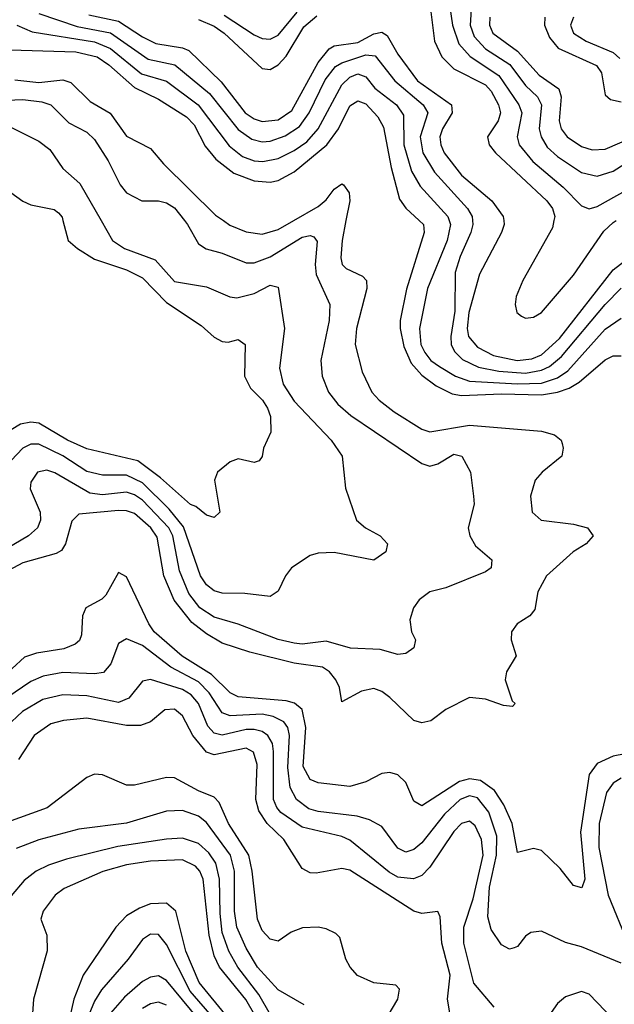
# Model space of a CAD drawing. Header units: inches. Extents: x 501365 to 657855, y 482276 to 547543.
# Tile 795 of 957: x 617442 to 618933, y 488037 to 490503. Entities that reach past the tile are written whole.
import ezdxf

# ---------------------------------------------------------------- set-up
doc = ezdxf.new("R2010")
doc.units = ezdxf.units.IN
doc.header["$MEASUREMENT"] = 0
doc.layers.add('A6418', color=7, linetype='Continuous')
doc.layers.add('A6419', color=7, linetype='Continuous')

msp = doc.modelspace()

# ---------------------------------------------------------------- linework, layer by layer
at = {"layer": 'A6418', "color": 5}
for points, elevation in [([(617854.9, 490000), (617862.6, 489990), (617890, 489941.5), (617909.3, 489929.3), (617950, 489918.6), (618010, 489894.3), (618030, 489894.2), (618070, 489909.5), (618150, 489958.5), (618170, 489963), (618179.4, 489959.4), (618188, 489948), (618182.5, 489890), (618185.1, 489865.1), (618219.5, 489790), (618218, 489750), (618197.3, 489650), (618200.1, 489610), (618216.6, 489570), (618239.8, 489539.8), (618272.2, 489512.2), (618450, 489391.3), (618470, 489385.2), (618490, 489391), (618530, 489415), (618550.1, 489410.1), (618572, 489370), (618579.7, 489310), (618581, 489290), (618566.3, 489230), (618570.2, 489210.2), (618584.9, 489184.9), (618626, 489150), (618624.2, 489130), (618610, 489120.3), (618510, 489079.9), (618470.1, 489069.9), (618443.6, 489050), (618428.9, 489030), (618420.2, 488999.8), (618424.5, 488970), (618434, 488950), (618430.2, 488930), (618410, 488915.3), (618390, 488912.9), (618345.9, 488925.9), (618271.4, 488928.6), (618210, 488946.2), (618150, 488939), (618130, 488941.1), (618090, 488950.8), (617990, 488989.3), (617930, 489006.5), (617893.7, 489030), (617866.1, 489066.1), (617843, 489123), (617826, 489210), (617816.2, 489230), (617750, 489299.3), (617730, 489313), (617710, 489319.6), (617650, 489313.2), (617617.6, 489317.6), (617530, 489368.2), (617510, 489374.5), (617486.4, 489370), (617470, 489345.2), (617468.3, 489328.3), (617493.6, 489270), (617494.1, 489250), (617487, 489230), (617464.2, 489210), (617316.1, 489123.9)], 2460), ([(617550.6, 490000), (617563.6, 489950), (617586.9, 489930), (617630, 489903.2), (617710, 489876.6), (617750, 489856.6), (617810, 489794.7), (617897.3, 489737.3), (617930, 489708.1), (617950, 489697), (617964.5, 489695.5), (617990, 489702.6), (618007.3, 489690), (618005.6, 489610), (618020.5, 489580.5), (618050.6, 489550), (618062.9, 489530), (618070.9, 489509.1), (618071.4, 489470), (618053.4, 489430), (618050, 489408.7), (618042, 489398), (618030, 489394), (617990, 489403.5), (617970, 489395.4), (617937.6, 489370), (617930.3, 489349.7), (617943.8, 489270), (617930, 489256.2), (617910, 489262), (617883.5, 489283.5), (617870, 489288.7), (617795.4, 489355.4), (617738.1, 489398.1), (617610, 489428.2), (617562.1, 489450), (617490, 489492.7), (617470, 489495.2), (617443.9, 489490), (617350, 489433.2)], 2420), ([(618260, 490000), (618250.1, 489950.1), (618247.2, 489907.2), (618250.6, 489890), (618260.3, 489880.3), (618301.2, 489861.1), (618311.8, 489850), (618311.9, 489830), (618286.6, 489730), (618283.3, 489690), (618300.8, 489620.8), (618325.2, 489570), (618343.1, 489550), (618380.7, 489520.7), (618450, 489477.6), (618470, 489470.7), (618570, 489487.2), (618750, 489472.9), (618783.1, 489463.1), (618799.1, 489450), (618801.8, 489441.8), (618804.7, 489430), (618800.7, 489410), (618751.9, 489370), (618734.5, 489350), (618722.2, 489310), (618726.7, 489270), (618749.2, 489249.2), (618830, 489239.7), (618865.8, 489230), (618879.7, 489210), (618862.2, 489190), (618829.3, 489170), (618763, 489110), (618740.6, 489070), (618733.8, 489026.2), (618721.3, 489010), (618688.8, 488990), (618674.9, 488970), (618674, 488950), (618686.3, 488910), (618662.8, 488870), (618658.7, 488850), (618676.9, 488796.9), (618684.4, 488790), (618677.6, 488782.4), (618654.8, 488785.2), (618610, 488801.4), (618570, 488805), (618510, 488775.1), (618472.7, 488747.3), (618450, 488742.2), (618430, 488747.6), (618370, 488805.6), (618350, 488820.4), (618330, 488827.6), (618298.6, 488821.4), (618250, 488794.5), (618243.4, 488830), (618234.2, 488850), (618218.9, 488870), (618201, 488881), (618130, 488891.2), (618019.1, 488919.1), (617950, 488941.7), (617910, 488965.1), (617873.5, 488993.5), (617829.1, 489049.1), (617803.2, 489110), (617786.7, 489206.7), (617770.7, 489230), (617730, 489265.9), (617710, 489273.4), (617690, 489274), (617590, 489264.6), (617572.6, 489247.4), (617556.9, 489190), (617546.5, 489173.5), (617533.8, 489166.2), (617450, 489143.1), (617388.1, 489110)], 2480), ([(617646.1, 490000), (617674.8, 489950), (617705.2, 489930), (617781.9, 489901.9), (617830, 489847.9), (617910, 489834.5), (617968.8, 489808.8), (617986.2, 489806.2), (618030, 489817.2), (618070, 489838.2), (618090, 489832.9), (618105.8, 489730), (618093.3, 489630), (618102.8, 489590), (618130, 489547.6), (618222.5, 489450), (618250.2, 489410), (618259.2, 489330), (618286.3, 489250), (618308.8, 489230), (618345.3, 489210), (618364, 489190), (618359.6, 489170), (618330, 489149.8), (618230, 489169), (618190, 489167.2), (618170, 489161.1), (618123.6, 489130), (618108, 489110), (618090, 489072), (618070, 489058), (618006.1, 489066.1), (617950, 489066.4), (617930, 489072.4), (617910, 489087.4), (617895.2, 489110), (617852.7, 489232.7), (617817, 489277), (617750, 489343.5), (617710, 489362.5), (617650, 489362.5), (617610, 489371.6), (617550.5, 489410.5), (617490, 489439.8), (617470, 489440.2), (617450.1, 489430), (617421, 489399)], 2440), ([(617952.8, 490000), (617969, 489989), (618010, 489971.9), (618050, 489966.1), (618090, 489977.4), (618129.2, 490000)], 2480), ([(618443.4, 490000), (618454.1, 489990), (618455.7, 489970), (618411.7, 489828.3), (618395.9, 489750), (618395.8, 489730), (618404.8, 489684.8), (618423.1, 489643.1), (618450, 489612.5), (618485.8, 489585.8), (618526.5, 489566.5), (618550, 489561.7), (618650, 489566.4), (618750, 489563.5), (618790, 489569.9), (618819.3, 489580.7), (618844.4, 489595.6), (618910, 489651.4), (618930, 489661.3), (618950, 489661.3)], 2520), ([(618518.7, 490000), (618522.2, 489990), (618513.5, 489950), (618464.7, 489830), (618444.4, 489730), (618447.8, 489690), (618457.3, 489670), (618472.9, 489650), (618494.4, 489634.4), (618534.5, 489610), (618570, 489597.8), (618690, 489590.9), (618750, 489593.1), (618790, 489606.3), (618815.9, 489624.1), (618910, 489727.7), (618950, 489755.7)], 2540), ([(618577.2, 490000), (618578.3, 489990), (618573, 489970), (618546.4, 489910), (618534, 489870), (618532.9, 489772.9), (618522.5, 489710), (618523.8, 489690), (618532, 489672), (618552.5, 489652.4), (618592.5, 489632.5), (618642.9, 489622.9), (618710, 489617.8), (618750, 489625.2), (618770, 489634.7), (618800.5, 489659.5), (618910, 489790.1), (618950, 489830.8)], 2560), ([(618655.4, 490000), (618656.8, 489990), (618650.1, 489970.1), (618594.4, 489865.6), (618568.3, 489770), (618563.6, 489730), (618567.2, 489710), (618590, 489682.7), (618630, 489662.5), (618689.3, 489649.3), (618726.3, 489653.7), (618750, 489664.1), (618795, 489705), (618930, 489876.9), (618970, 489907.6)], 2580), ([(618781.4, 490000), (618778, 489982), (618703, 489850), (618686.4, 489810), (618684.2, 489790), (618688.5, 489770), (618700.4, 489760.4), (618710, 489755.5), (618730, 489758.2), (618750, 489770.1), (618830, 489863.3), (618906.6, 489973.4), (618930, 489995.4), (618937.5, 490000)], 2620), ([(618990, 488670.3), (618930, 488658.7), (618890, 488639.7), (618870, 488612.7), (618847.7, 488467.7), (618858.7, 488350), (618851.1, 488328.9), (618830, 488334.8), (618797.1, 488377.1), (618750, 488422.3), (618730, 488426.9), (618690, 488416.9), (618676.7, 488490), (618656.1, 488536.1), (618632.4, 488572.4), (618597.2, 488597.2), (618570, 488601.6), (618544.9, 488595.1), (618450, 488534.1), (618430, 488545.7), (618410, 488592.1), (618390, 488611.4), (618370, 488617.7), (618350, 488615), (618310, 488593.7), (618270, 488582.5), (618190, 488591.3), (618170, 488600.3), (618152.4, 488632.4), (618159.1, 488730), (618150, 488775.1), (618131.1, 488791.1), (618110, 488797.3), (617990, 488806.8), (617970, 488817.3), (617923.1, 488863.1), (617849, 488909), (617779.1, 488970), (617765.4, 488990), (617710, 489107.4), (617690, 489118.7), (617658.4, 489061.6), (617648.4, 489051.6), (617608.1, 489030), (617599.5, 489010), (617597.3, 488962.7), (617591.7, 488948.3), (617581, 488939), (617552.9, 488927.1), (617483.9, 488916.1), (617453.9, 488906.1), (617391.3, 488850)], 2520), ([(618950, 488139.8), (618850, 488180.7), (618810, 488191.6), (618750, 488220.3), (618723.6, 488216.4), (618710, 488207.1), (618690, 488181.7), (618681.4, 488178.6), (618670, 488175.3), (618650, 488185.8), (618624, 488224), (618615.8, 488255.8), (618619.5, 488330), (618637.2, 488410), (618638.2, 488458.2), (618617.9, 488517.9), (618590, 488553.6), (618570, 488558.7), (618545.9, 488550), (618507.1, 488512.9), (618450, 488440.9), (618430, 488424.5), (618410, 488418.1), (618390, 488427.5), (618350, 488481.9), (618319.2, 488499.2), (618288.3, 488508.3), (618190, 488519.7), (618166.7, 488526.7), (618135.7, 488550), (618120.2, 488580.2), (618113.9, 488630), (618118.8, 488710), (618114.6, 488730), (618104.1, 488744.1), (618077.8, 488757.8), (618050, 488763.9), (617970, 488759.7), (617950, 488767), (617917.3, 488817.3), (617890, 488844.8), (617821.1, 488881.1), (617750, 488935.5), (617710, 488952.2), (617690, 488940.3), (617670.7, 488889.3), (617651.9, 488868.1), (617630, 488864.5), (617550, 488868), (617501.3, 488858.7), (617470, 488845.6), (617410, 488804.3)], 2540), ([(618631.6, 488030), (618580.9, 488090), (618555.1, 488190), (618555.2, 488230), (618578.9, 488301.1), (618603.8, 488410), (618599.7, 488450), (618583.8, 488483.8), (618570, 488495.4), (618550, 488489.9), (618530, 488469.9), (618470, 488380.4), (618450, 488359.3), (618429.1, 488350.9), (618390, 488354.9), (618368.1, 488368.1), (618270, 488447.9), (618250, 488457.3), (618150, 488480.9), (618097.1, 488517.1), (618086.3, 488530), (618078.5, 488550), (618078.6, 488670), (618075.8, 488690), (618064.5, 488710), (618050, 488719.8), (618030, 488725.2), (618010, 488725), (617950, 488711.4), (617930, 488716.1), (617913.4, 488733.4), (617890.2, 488790), (617872, 488812), (617850, 488825.1), (617770, 488850.3), (617750, 488845.9), (617716, 488804), (617690, 488792.5), (617610, 488809.9), (617550, 488811.7), (617499.9, 488800.1), (617449.2, 488770), (617408.4, 488731.6)], 2560), ([(618524.7, 487990), (618514.2, 488050), (618521, 488110), (618500.2, 488190), (618495.8, 488255.8), (618490, 488269.6), (618450, 488264.6), (618430, 488269.9), (618270, 488372.7), (618250, 488377), (618185, 488365), (618170, 488365.9), (618150, 488377.2), (618104.3, 488450), (618062.4, 488490), (618041.5, 488521.5), (618034.4, 488550), (618037.7, 488637.7), (618028.6, 488668.6), (618010, 488678.2), (617930, 488661.8), (617910, 488668.3), (617876, 488710), (617850, 488759.5), (617830, 488776.2), (617805.9, 488774.1), (617770, 488744.1), (617745.2, 488734.8), (617710, 488735.5), (617610, 488753.4), (617552.3, 488747.7), (617520.5, 488739.5), (617478, 488710), (617438.9, 488650)], 2580), ([(618354.7, 487990), (618389.9, 488050), (618394.5, 488074.5), (618384.6, 488084.6), (618330, 488090.8), (618289.2, 488109.2), (618270.5, 488130), (618259.9, 488150), (618244.3, 488204.3), (618234.4, 488214.4), (618210, 488225.5), (618189.9, 488229.9), (618151.4, 488228.6), (618122.9, 488217.1), (618090, 488195.1), (618070, 488200.3), (618050, 488222), (618038.1, 488250), (618025.1, 488370), (618016.4, 488410), (617965.8, 488490), (617942.4, 488542.4), (617930, 488555.6), (617890, 488571.3), (617830, 488604.1), (617810, 488604.8), (617730, 488586.1), (617710, 488586.1), (617650, 488611.7), (617630, 488612.9), (617610, 488604.7), (617510.9, 488529.1), (617402.5, 488490)], 2620), ([(618950, 488603.5), (618929.4, 488590.6), (618913, 488567), (618895, 488490), (618894, 488430), (618917.2, 488310), (618966.8, 488190)], 2540), ([(618155.6, 488035.6), (618090, 488072.8), (618038.3, 488130), (618010, 488177), (617986.7, 488230), (617980.2, 488270), (617980.3, 488370), (617970.2, 488410), (617910, 488492), (617890, 488508.4), (617850, 488522.6), (617810, 488520.6), (617710, 488490.3), (617590, 488475.6), (617490, 488449.2), (617432.9, 488427.1)], 2640), ([(618070.8, 488010), (618041.2, 488061.2), (617988.8, 488130), (617966.3, 488170), (617950, 488216.8), (617944.3, 488264.3), (617942.7, 488350), (617933.6, 488390), (617916.3, 488416.3), (617890, 488439.5), (617850, 488452.7), (617810, 488450.5), (617688.3, 488431.7), (617559.3, 488400.7), (617514.3, 488385.6), (617483, 488370), (617453, 488347), (617387.3, 488270)], 2660), ([(618053.7, 487970), (618008.8, 488048.8), (617943, 488130), (617930, 488158.5), (617917.1, 488210), (617902.3, 488350), (617893.9, 488370), (617882.7, 488382.7), (617850, 488398.3), (617770, 488395.4), (617710, 488385.9), (617650.5, 488369.5), (617553.5, 488326.5), (617530.9, 488310), (617500.9, 488270), (617495.2, 488250), (617509.7, 488209.7), (617511.1, 488171.1), (617477, 488050), (617472.4, 487990)], 2680), ([(617963.8, 488003.7), (617891.6, 488091.6), (617858.8, 488170), (617833.9, 488270), (617809.9, 488289.9), (617770, 488288.3), (617742.2, 488277.8), (617710, 488258.8), (617683, 488230), (617600.8, 488110), (617577.7, 488050), (617564.5, 487990)], 2720), ([(617930, 488000.1), (617869.1, 488070), (617810, 488186.5), (617790, 488211.6), (617770, 488212.5), (617750, 488199.5), (617714.3, 488150), (617646.9, 488073.1), (617630, 488045), (617598.6, 487970)], 2740), ([(617910, 487975.7), (617810, 488096.7), (617790, 488107.8), (617770, 488105), (617750, 488093.6), (617705.2, 488054.8), (617670, 488014.7)], 2760), ([(618930, 487999.9), (618870, 488062), (618850, 488069), (618810, 488055.5), (618790, 488039.1), (618710, 487924.5)], 2560), ([(617810, 488034.6), (617790, 488042.2), (617770, 488038.3), (617750, 488026.1)], 2780)]:
    msp.add_lwpolyline(points, dxfattribs=dict(at, elevation=elevation))
at = {"layer": 'A6419', "color": 5}
for points, elevation in [([(618512.1, 490592.1), (618527.2, 490490), (618542.5, 490442.5), (618571.1, 490411.1), (618643.5, 490363.5), (618693.2, 490290), (618700.6, 490270), (618689.1, 490210), (618694.4, 490190), (618728.3, 490148.3), (618804.2, 490084.2), (618850, 490037.4), (618870, 490029.5), (618890, 490035.2), (619058.2, 490130)], 2640), ([(618576.5, 490570), (618571.4, 490490), (618581.6, 490461.6), (618610, 490430.5), (618670.9, 490390.9), (618710, 490338.7), (618740.4, 490310), (618750, 490290), (618744.7, 490230), (618748.9, 490210), (618764.4, 490184.4), (618790, 490160.7), (618850, 490120.7), (618890, 490111), (618930, 490123.9), (619001.7, 490170)], 2660), ([(618469.2, 490550), (618481.5, 490450), (618500.1, 490410), (618530, 490380.6), (618610, 490340.1), (618624, 490324), (618642.5, 490290), (618647.4, 490270), (618641.5, 490250), (618614.6, 490210), (618618.8, 490190), (618635.2, 490170), (618763.8, 490050), (618777.6, 490030), (618783.3, 490010), (618781.4, 490000)], 2620), ([(617490, 490519.1), (617586.5, 490486.5), (617670, 490470.2), (617764.1, 490404.1), (617831, 490390), (617918.3, 490318.3), (617990, 490227.9), (618023.9, 490203.9), (618050, 490197.2), (618070, 490199.2), (618107.9, 490212.1), (618143.9, 490236.1), (618167.4, 490270), (618207.6, 490352.4), (618233.8, 490386.2), (618250, 490395.6), (618310, 490415), (618333.2, 490413.2), (618382.8, 490350), (618453.8, 490290), (618465.1, 490270), (618446.2, 490210), (618453, 490170), (618481.6, 490121.6), (618564.4, 490030), (618576, 490010), (618577.2, 490000)], 2560), ([(617615.8, 490515.8), (617690, 490499.4), (617750, 490460.2), (617783.7, 490443.7), (617850, 490432.5), (617865.8, 490425.8), (617947.5, 490347.5), (618007.1, 490270), (618030, 490254.7), (618050, 490248.3), (618090, 490252.8), (618124.1, 490275.9), (618190, 490396.3), (618217.7, 490430), (618230, 490437.5), (618290, 490446), (618330, 490467.7), (618350, 490472.5), (618363.4, 490463.4), (618390, 490416.7), (618439, 490350), (618524.9, 490290), (618526.4, 490270), (618502.1, 490230), (618495.5, 490210), (618497.6, 490190), (618506.3, 490170), (618550, 490113.9), (618625.7, 490050), (618653.9, 490010), (618655.4, 490000)], 2580), ([(617954.6, 490514.6), (618030, 490465.6), (618050, 490456.3), (618070, 490454.7), (618090, 490464.6), (618137.6, 490522.4)], 2640), ([(617435.1, 490490), (617473.2, 490473.2), (617630, 490447.9), (617670, 490431), (617747.8, 490367.8), (617810, 490349.2), (617889.4, 490290), (617967.4, 490187.4), (618001, 490161), (618030, 490150), (618051.5, 490148.5), (618090, 490155.4), (618130, 490175.4), (618162.2, 490197.8), (618190.2, 490230), (618250, 490340.4), (618270, 490359.6), (618290, 490367.9), (618310, 490360.4), (618332.2, 490332.2), (618386.7, 490290), (618404.3, 490264.3), (618404.9, 490190), (618423.9, 490123.9), (618446.1, 490086.1), (618515.2, 490010), (618518.7, 490000)], 2540), ([(617890, 490503.6), (617930, 490487.1), (617954.8, 490470), (618050, 490381.3), (618070, 490378.4), (618090, 490390.1), (618110, 490412), (618154.3, 490485.7), (618186.8, 490513.2)], 2620), ([(618620.6, 490510), (618619.4, 490490), (618628, 490470), (618690, 490424.2), (618744.3, 490364.3), (618793.3, 490330), (618799.7, 490310), (618794.1, 490250), (618799.3, 490230), (618814.1, 490210), (618850, 490186.1), (618877.2, 490177.2), (618910, 490178.8), (619070, 490248)], 2680), ([(618758.1, 490510), (618757.4, 490490), (618770, 490458.4), (618792, 490432), (618888.4, 490388.4), (618900.8, 490370), (618910, 490315.2), (618923.1, 490303.1), (618950, 490297.9)], 2720), ([(618830.1, 490510), (618822.9, 490490), (618830.6, 490470), (618862.1, 490450), (618930, 490421.4), (618946.5, 490406.5)], 2740), ([(617390, 490428.3), (617582.8, 490422.8), (617636.4, 490410), (617665.6, 490390), (617730, 490333.2), (617790, 490304.5), (617860.2, 490260.2), (617879.7, 490239.7), (617906.8, 490186.8), (617934, 490154), (617979.1, 490119.1), (618030, 490099.6), (618070, 490096.7), (618090, 490100.5), (618130, 490122.2), (618212.3, 490190), (618240.9, 490230), (618270, 490287.5), (618290, 490299.9), (618310, 490292.4), (618340.2, 490260.2), (618354.2, 490234.2), (618373, 490133), (618394, 490054), (618410, 490031.2), (618443.4, 490000)], 2520), ([(617430, 490352.8), (617490, 490346.2), (617550, 490352.4), (617570, 490346.2), (617618.8, 490298.8), (617669, 490269), (617710, 490211.6), (617770, 490180.4), (617802.2, 490142.2), (617933.3, 490013.3), (617952.8, 490000)], 2480), ([(617350, 490299), (617450, 490303.5), (617497.5, 490297.5), (617519.8, 490290), (617565, 490245), (617610, 490221.5), (617630, 490203.5), (617663.8, 490150), (617693.6, 490090), (617709.7, 490069.7), (617748.5, 490050), (617790, 490049.2), (617810, 490044.6), (617830, 490031.9), (617854.9, 490000)], 2460), ([(617402.9, 490242.9), (617490, 490199.4), (617517.9, 490177.9), (617550, 490131), (617592.8, 490092.8), (617646.1, 490000)], 2440), ([(617365, 490110), (617450, 490048.4), (617470, 490039.4), (617528.2, 490028.2), (617539.5, 490019.5), (617548.4, 490008.4), (617550.6, 490000)], 2420), ([(618129.2, 490000), (618190, 490035.1), (618210, 490052.2), (618230, 490079.1), (618250, 490092.1), (618253.4, 490090), (618268, 490070), (618270, 490050), (618260, 490000)], 2480)]:
    msp.add_lwpolyline(points, dxfattribs=dict(at, elevation=elevation))

doc.saveas('drawing.dxf')
